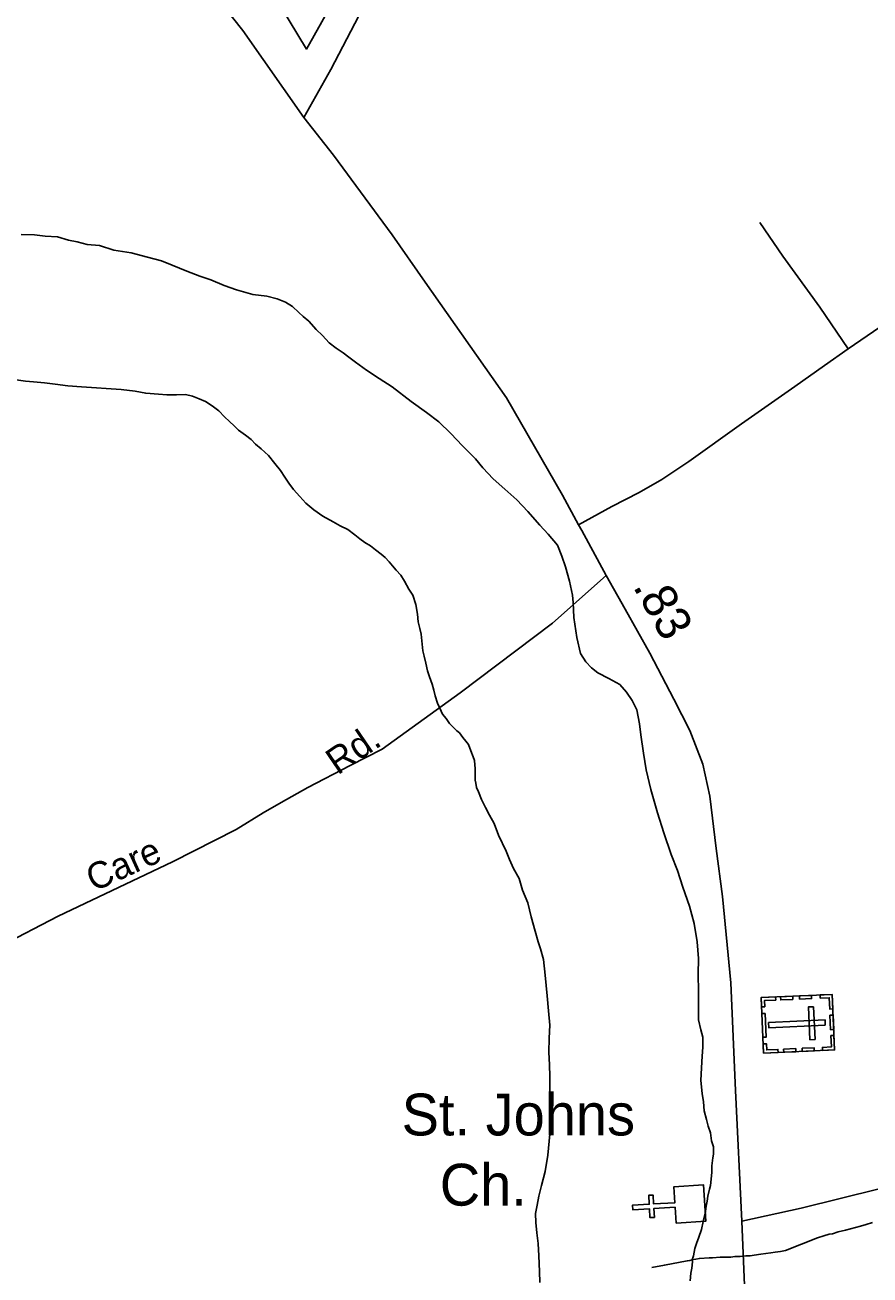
# Model space of a CAD drawing. Extents: x 2206922 to 2357709, y 510027 to 673830.
# Drawn here: x 2322430 to 2325457, y 561389 to 565869 of the extents above; entities that cross this region are included whole.
import ezdxf

# ---------------------------------------------------------------- set-up
doc = ezdxf.new("R2010")
doc.units = 0
for name, color, linetype in [('Exist Boundary Political Urban Extension UEB', 7, 'Continuous'), ('Exist Cultural Cemetery CELL', 7, 'Continuous'), ('Exist Cultural Church CELL', 7, 'Continuous'), ('Exist Cultural Church Label', 7, 'Continuous'), ('Exist Hydrographic Misc Water Feature', 7, 'Continuous'), ('Exist Road Non-System Type 51', 7, 'Continuous'), ('Exist Road Non-System Type 51 Label', 7, 'Continuous'), ('Exist Road Primary NC Attributed', 7, 'Continuous'), ('Exist Road Primary NC Service Mileage Hundredths English Label', 7, 'Continuous'), ('Exist Road Secondary Type 51 Attributed', 7, 'Continuous')]:
    doc.layers.add(name, color=color, linetype=linetype)

msp = doc.modelspace()

# ---------------------------------------------------------------- linework, layer by layer
at = {"layer": 'Exist Boundary Political Urban Extension UEB'}
msp.add_lwpolyline([(2322241.7, 567057.4), (2322491.5, 566811.7), (2323314.9, 565988.4), (2323438.4, 565782.6), (2323911.8, 566626.4), (2324138.3, 566996.9), (2324198.7, 567057.4)], dxfattribs=at)
at = {"layer": 'Exist Cultural Cemetery CELL'}
for points in [[(2325321.6, 562394.1), (2325330.5, 562195.3), (2325076.1, 562183.8), (2325067.2, 562382.7)], [(2325068.7, 562349.7), (2325080.2, 562350.2), (2325079.2, 562372.2), (2325119.6, 562374), (2325119.1, 562385.1), (2325067.2, 562382.8)], [(2325137.1, 562385.9), (2325180.3, 562387.8), (2325180.8, 562376.5), (2325137.6, 562374.5)], [(2325204.2, 562388.9), (2325247.5, 562390.8), (2325248, 562379.5), (2325204.7, 562377.5)], [(2325278.3, 562392.2), (2325278.8, 562380.9), (2325311, 562382.3), (2325312.8, 562341.8), (2325323.9, 562342.3), (2325321.6, 562394.1)], [(2325255.4, 562350.3), (2325236.7, 562349.5), (2325242, 562231.9), (2325260.7, 562232.7)], [(2325081.2, 562325.8), (2325085.1, 562241), (2325073.7, 562240.5), (2325069.8, 562325.3)], [(2325297.2, 562283.9), (2325296.3, 562302.6), (2325093.8, 562293.5), (2325094.6, 562274.8)], [(2325324.9, 562320.2), (2325327.2, 562268.4), (2325315.8, 562267.9), (2325313.5, 562319.6)], [(2325074.7, 562216.9), (2325086.1, 562217.4), (2325087.1, 562195.4), (2325127.5, 562197.3), (2325128, 562186.1), (2325076.1, 562183.8)], [(2325287.2, 562193.2), (2325286.7, 562204.6), (2325318.8, 562206), (2325317, 562246.6), (2325328.1, 562247.1), (2325330.5, 562195.2)], [(2325147.8, 562198.4), (2325191.1, 562200.4), (2325191.6, 562189), (2325148.3, 562187)], [(2325213.7, 562201.4), (2325257, 562203.3), (2325257.5, 562191.9), (2325214.2, 562190)]]:
    msp.add_lwpolyline(points, close=True, dxfattribs=at)
at = {"layer": 'Exist Cultural Church CELL'}
msp.add_lwpolyline([(2324762.6, 561574.8), (2324759.1, 561631.6), (2324683.1, 561627.2), (2324685, 561595.3), (2324669, 561594.3), (2324667.2, 561626.3), (2324607.1, 561622.8), (2324606.2, 561638.8), (2324666.2, 561642.3), (2324664.4, 561674.2), (2324680.3, 561675.2), (2324682.2, 561643.2), (2324758.2, 561647.6), (2324755, 561705.2), (2324861.2, 561711.4), (2324868.8, 561581)], close=True, dxfattribs=at)
at = {"layer": 'Exist Hydrographic Misc Water Feature'}
for points in [[(2323143.9, 564935.6), (2323095.7, 564955), (2323056, 564968.7), (2323009.6, 564986.2), (2322956.9, 565007.5), (2322918.8, 565023), (2322868.8, 565036.6), (2322810.9, 565051.8), (2322748.8, 565061.2), (2322696.9, 565078.7), (2322652.8, 565082.1), (2322616.5, 565091.6), (2322586.4, 565097.3), (2322546.4, 565109), (2322502.7, 565112.4), (2322464.2, 565116.1), (2322416.4, 565117.6)], [(2324820.4, 561443.2), (2324824.5, 561457.2), (2324830.3, 561483.6), (2324836.2, 561501.7), (2324843.6, 561523.7), (2324853.5, 561551.4), (2324859, 561579.8), (2324866.6, 561607.8), (2324870.5, 561635.7), (2324874.2, 561653.7), (2324876, 561671.7), (2324881.8, 561696), (2324885.6, 561710), (2324887.7, 561732), (2324891.2, 561757.8), (2324891, 561780.2), (2324894.5, 561808), (2324896.7, 561821.8), (2324896.3, 561847.9), (2324889.7, 561869.9), (2324885.9, 561897.7), (2324877.7, 561921.7), (2324871.5, 561945.7), (2324862.7, 561977.4), (2324860.8, 562009.4), (2324856.3, 562039.2), (2324851.6, 562085.3), (2324853.5, 562131.3), (2324856.5, 562173.4), (2324858.4, 562205.1), (2324858.2, 562241.3), (2324851.8, 562267.4), (2324843.4, 562303.2), (2324842.8, 562349), (2324842.4, 562405.1), (2324841.8, 562467.2), (2324843, 562523), (2324838.5, 562582.8), (2324827.8, 562648.9), (2324810.8, 562710.7), (2324786.4, 562778.5), (2324767.5, 562838.1), (2324745.2, 562895.8), (2324718.1, 562973.6), (2324695.6, 563045.1), (2324672.6, 563128.9), (2324655.8, 563198.8), (2324645.3, 563258.7), (2324636.7, 563324.5), (2324632, 563364.6), (2324621.5, 563414.4), (2324605.3, 563448), (2324584.8, 563477.8), (2324560.6, 563505.4), (2324522.1, 563527.1), (2324482.5, 563546.8), (2324460, 563564.4), (2324439.7, 563586.1), (2324419.6, 563615.9), (2324406.6, 563673.8), (2324396.2, 563745.5), (2324393.5, 563799.4), (2324391.1, 563825.4), (2324380.8, 563875.5), (2324366, 563927.3), (2324353.5, 563965.2), (2324337.3, 564005), (2324304.7, 564044.4), (2324274.8, 564076), (2324231.9, 564125.5), (2324191.8, 564167.2), (2324149.5, 564204.8), (2324106.9, 564242.4), (2324070.6, 564282), (2324044.3, 564313.5), (2323997.8, 564361), (2323955.3, 564404.7), (2323912.5, 564446), (2323868.4, 564479.4), (2323814, 564518.8), (2323745.6, 564572.1), (2323699.2, 564601.8), (2323653.1, 564631.1), (2323614.5, 564660.7), (2323590.3, 564678.6), (2323570, 564694.2), (2323544.2, 564709.9), (2323519.8, 564729.8), (2323495.6, 564755.3), (2323473.5, 564777.3), (2323447.2, 564806.8), (2323426.9, 564824.5), (2323410.9, 564838.6), (2323388.6, 564860.3), (2323362.7, 564875.9), (2323334, 564887.5), (2323296.1, 564897.3), (2323246.5, 564902.7), (2323188, 564920), (2323143.9, 564935.6)], [(2322389.8, 564597.7), (2322431.8, 564592.2), (2322460.1, 564590.4), (2322500.3, 564586.8), (2322538, 564581.1), (2322583.7, 564575.8), (2322632.5, 564572.2), (2322774, 564561.8), (2322824.1, 564556.3), (2322862.4, 564548.9), (2322908.1, 564545.2), (2322938.5, 564543.6), (2322972.5, 564543.7), (2323004.5, 564544.2), (2323030.3, 564538.6), (2323054.1, 564528.9), (2323076.3, 564519.2), (2323100.5, 564503.3), (2323124.7, 564485.5), (2323145, 564463.8), (2323163.2, 564448.1), (2323179.2, 564432.3), (2323195.2, 564416.5), (2323220, 564398.6), (2323239.9, 564383), (2323255.9, 564366.8), (2323276.4, 564349.2), (2323302.6, 564325.7), (2323324.6, 564297.6)], [(2323324.6, 564297.6), (2323345.1, 564271.9), (2323361.1, 564248.4), (2323375.2, 564226.4), (2323391.6, 564204.4), (2323414.2, 564178.8), (2323436.5, 564155.1), (2323464.4, 564131.4), (2323496.6, 564108), (2323534.6, 564088), (2323559.2, 564074.2), (2323587.1, 564060.7), (2323611.5, 564041.2), (2323629.5, 564027.1), (2323647.5, 564013.5), (2323667.6, 564001.5), (2323685.9, 563987.9), (2323706.2, 563972.2), (2323720.3, 563960.3), (2323734.3, 563944.4), (2323746.4, 563930.4), (2323760.3, 563914.6), (2323776.5, 563896.8), (2323789, 563875), (2323805.2, 563847), (2323819.4, 563825.4), (2323830, 563791.4), (2323836.2, 563757.6), (2323838.4, 563729.7), (2323845, 563705.6), (2323848.9, 563685.9), (2323851.4, 563661.7), (2323855.5, 563625.7), (2323860, 563606), (2323866.1, 563582), (2323872.5, 563554.2), (2323879, 563532.2), (2323889.1, 563506.3), (2323895.2, 563484.3), (2323899.1, 563464.3), (2323907.8, 563438.6), (2323915.8, 563420.8), (2323926, 563398.6), (2323938.3, 563383), (2323950.6, 563364.9), (2323964.6, 563351), (2323977.1, 563339.4), (2323986.7, 563331.4), (2323999, 563315.4), (2324009, 563301.8), (2324019.3, 563289.7), (2324027.5, 563267.7), (2324035.9, 563245.8), (2324040, 563232.2), (2324042.3, 563202.3), (2324042.5, 563177.9), (2324042.3, 563162.1), (2324044.9, 563152), (2324047, 563136.3), (2324055, 563120.5), (2324065.2, 563092.6), (2324079.6, 563064.5), (2324093.7, 563036.8), (2324110.3, 563007.1), (2324126.3, 562965), (2324153.4, 562907.3), (2324165.3, 562877.6), (2324180.1, 562845.8), (2324200.4, 562809.8), (2324212.7, 562768.3), (2324231.3, 562722.5), (2324243.8, 562672.7), (2324258.2, 562620.7), (2324268.4, 562582.6), (2324276.8, 562557.1), (2324287.1, 562519), (2324294.1, 562463.2), (2324300.8, 562389.2), (2324305.6, 562335.4), (2324310.1, 562283.6), (2324308.4, 562237.6), (2324306.8, 562187.6), (2324309.5, 562141.4), (2324310.1, 562099.5), (2324310.3, 562047.6), (2324312.5, 561999.8), (2324313.3, 561935.6), (2324310.3, 561893.5), (2324302.7, 561817.6), (2324293.5, 561759.8), (2324279.9, 561709.5), (2324270.7, 561671.1), (2324265, 561639.1), (2324259, 561609.2), (2324259.6, 561577.1), (2324263.5, 561539.2), (2324268.4, 561501.6), (2324270.7, 561457.4), (2324273.4, 561401.5), (2324274, 561361.7)], [(2324820.4, 561443.2), (2324846.3, 561447.9), (2324880.7, 561450), (2324886.7, 561449.9), (2324892.6, 561450.2), (2324920.7, 561452.5), (2324932.6, 561452.7), (2324958.6, 561452.9), (2324972.6, 561455.2), (2324986.1, 561455.2), (2324992.1, 561455.1), (2325012.4, 561457.3), (2325020.6, 561457.3), (2325028.2, 561457.8), (2325042.1, 561459.8), (2325066.3, 561463.8), (2325084.3, 561466), (2325102.2, 561468.5), (2325118, 561470.6), (2325136.2, 561472.8), (2325154.3, 561476.9), (2325269.3, 561522.1), (2325291.7, 561528.5), (2325311.3, 561534.4), (2325323.2, 561536.7), (2325343.3, 561543), (2325369, 561549.3), (2325423.3, 561563.8), (2325443, 561570.1), (2325466.6, 561576.3)], [(2324675.3, 561415.6), (2324720.8, 561424.1), (2324802.4, 561439.1), (2324812.4, 561441.2), (2324820.4, 561443.2)], [(2324813.5, 561367.2), (2324815.1, 561395.4), (2324819, 561413.4), (2324820.9, 561435.5), (2324820.4, 561443.2)]]:
    msp.add_lwpolyline(points, dxfattribs=at)
at = {"layer": 'Exist Road Non-System Type 51'}
msp.add_line((2325379.5, 564707.9), (2325515.3, 564800.9), dxfattribs=at)
for points in [[(2325379.5, 564707.9), (2325277.7, 564857), (2325144.9, 565040.1), (2325062.3, 565161.1)], [(2324413.4, 564077.8), (2324532.5, 564142.4), (2324629.9, 564192.6), (2324711.1, 564239.8), (2324808.5, 564304.8), (2324997.3, 564439.1), (2325187.7, 564573.5), (2325293.9, 564648.8), (2325379.5, 564707.9)], [(2322235.7, 562518.3), (2322342, 562567), (2322548.5, 562674.8), (2322958.8, 562869.7), (2323186, 562984.8), (2323282.7, 563045.4), (2323348.3, 563082.3), (2323442.8, 563135.4), (2323595.5, 563215.2), (2323709.9, 563272.7), (2323988.8, 563475), (2324319.3, 563724.5), (2324512.2, 563895.3)]]:
    msp.add_lwpolyline(points, dxfattribs=at)
at = {"layer": 'Exist Road Primary NC Attributed'}
for points in [[(2323428.8, 565537.6), (2323210.4, 565849.2), (2323141, 565936.3), (2323021.6, 566079.7)], [(2324998.5, 561581.2), (2324976, 562049.6), (2324958.2, 562435.6), (2324928.7, 562745.7), (2324906.6, 562916.9), (2324883, 563104.4), (2324857.9, 563219.6), (2324812.2, 563340.7), (2324754.6, 563452.9), (2324669, 563616.8), (2324580.5, 563774.7), (2324512.2, 563895.3), (2324424.8, 564056.7), (2324413.4, 564077.8), (2324355.2, 564183.2), (2324154.8, 564532.2), (2323864.1, 564947), (2323746, 565116.8), (2323535, 565401.8), (2323428.8, 565537.6)], [(2325116.3, 556859.9), (2325115.3, 556979.8), (2325115.3, 557715.2), (2325116.5, 557946.6), (2325125, 558655.2), (2325099.5, 559309.1), (2325075.1, 559816.9), (2325045.9, 560508.5), (2325007, 561379.1), (2324998.5, 561581.2)]]:
    msp.add_lwpolyline(points, dxfattribs=at)
at = {"layer": 'Exist Road Secondary Type 51 Attributed'}
for points in [[(2326677.9, 571071.6), (2326227.6, 570269.8), (2325652.5, 569113.6), (2325353.5, 568567.1), (2324923.6, 567708), (2324790.8, 567471.8), (2324745, 567405.3), (2324683, 567343.3), (2324632.9, 567299), (2324507.4, 567201.6), (2324324.7, 567055.8), (2324234.4, 566972.7), (2324148.9, 566875.3), (2324094.3, 566794.1), (2323982.1, 566585.9), (2323710.6, 566064.7), (2323526.1, 565708.9), (2323428.8, 565537.6)], [(2325630.1, 561732.2), (2325210.2, 561628.7), (2324998.5, 561581.2)]]:
    msp.add_lwpolyline(points, dxfattribs=at)

# ---------------------------------------------------------------- texts
at = {"layer": 'Exist Cultural Church Label'}
for s, p in [('St. Johns', (2323779.3, 561888.8)), ('Ch.', (2323916, 561637.3))]:
    msp.add_text(s, height=150, dxfattribs=at).set_placement(p)
at = {"layer": 'Exist Road Non-System Type 51 Label'}
for s, rotation, p in [('Rd.', 34.3432, (2323550.1, 563178.5)), ('Care', 24.4845, (2322676.4, 562760.9))]:
    msp.add_text(s, height=95, rotation=rotation, dxfattribs=at).set_placement(p)
at = {"layer": 'Exist Road Primary NC Service Mileage Hundredths English Label'}
msp.add_text('.83', height=125, rotation=299.2674, dxfattribs=at).set_placement((2324606.3, 563856.5))

doc.saveas('drawing.dxf')
